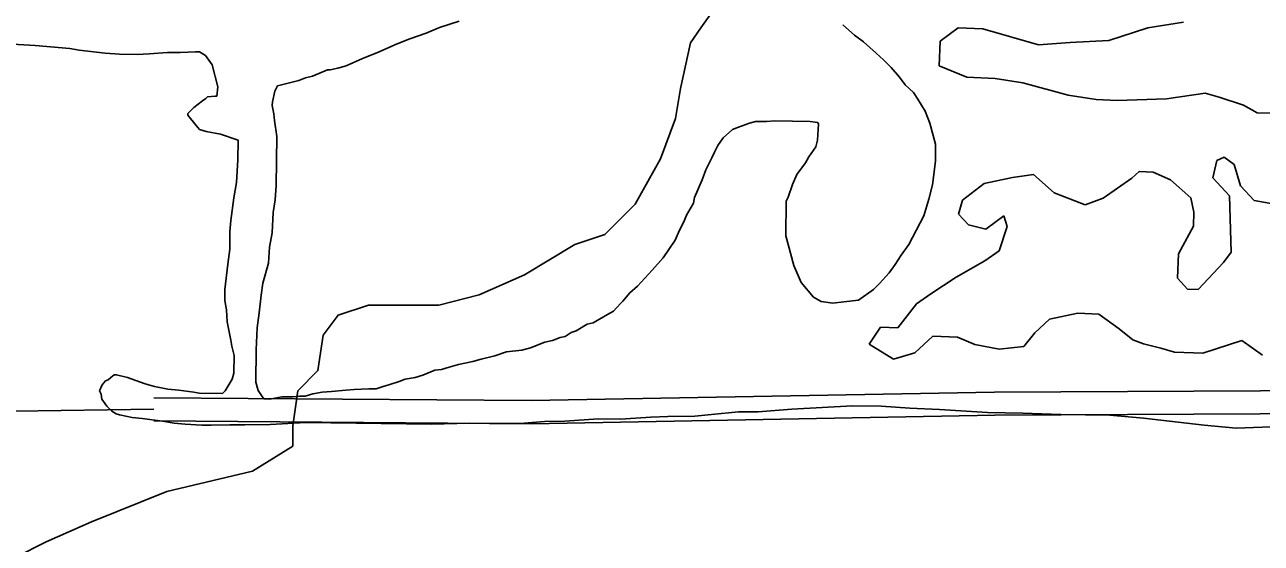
# Model space of a CAD drawing. Extents: x 3355677 to 3393573, y 612928 to 638357.
# Drawn here: x 3386504 to 3388111, y 631031 to 631704 of the extents above; entities that cross this region are included whole.
import ezdxf

# ---------------------------------------------------------------- set-up
doc = ezdxf.new("R2010")
doc.units = 0
for name, color, linetype in [('V-ROAD-CNTR', 7, 'Continuous'), ('V-SITE-VEGE', 7, 'Continuous'), ('V-TOPO-SHOR', 7, 'Continuous')]:
    doc.layers.add(name, color=color, linetype=linetype)

msp = doc.modelspace()

# ---------------------------------------------------------------- linework, layer by layer
at = {"layer": 'V-ROAD-CNTR'}
for points in [[(3388617.4, 631224.8), (3388542.1, 631230.8), (3387764.6, 631227.1), (3387162.6, 631216), (3386672.2, 631219.7)], [(3386672.1, 631204.7), (3386129.5, 631197.2), (3385278.4, 631189.8), (3385066.5, 631193.5)], [(3388606.3, 631195.6), (3388541, 631200.8), (3387765, 631197.1), (3387162.8, 631186), (3386672, 631189.7)]]:
    msp.add_lwpolyline(points, dxfattribs=at)
at = {"layer": 'V-SITE-VEGE'}
for p, q in [((3387025.8, 631693.1), (3387043.4, 631700.5)), ((3387043.4, 631700.5), (3387068.7, 631708.9)), ((3387567.5, 631704.1), (3387582.7, 631690.7)), ((3387964.1, 631700.1), (3388010.1, 631707.6)), ((3386988.3, 631679.4), (3387004.8, 631685.7)), ((3387004.8, 631685.7), (3387025.8, 631693.1)), ((3387582.7, 631690.7), (3387594.6, 631681.8)), ((3387694.1, 631682.7), (3387717.5, 631700.1)), ((3387717.5, 631700.1), (3387749.5, 631698.9)), ((3387749.5, 631698.9), (3387821.8, 631678)), ((3387913.3, 631683.7), (3387964.1, 631700.1)), ((3386488.3, 631678.8), (3386517.9, 631677.3)), ((3386517.9, 631677.3), (3386562.8, 631673.3)), ((3386562.8, 631673.3), (3386574.8, 631671)), ((3386574.8, 631671), (3386608.8, 631667.2)), ((3386706.4, 631668), (3386726.1, 631668.8)), ((3386726.1, 631668.8), (3386731.6, 631668.8)), ((3386731.6, 631668.8), (3386739.2, 631664.3)), ((3386961.8, 631667.7), (3386988.3, 631679.4)), ((3387594.6, 631681.8), (3387610.9, 631667.3)), ((3387692.9, 631650.8), (3387694.1, 631682.7)), ((3387821.8, 631678), (3387863, 631681)), ((3387863, 631681), (3387913.3, 631683.7)), ((3386608.8, 631667.2), (3386627.4, 631665.8)), ((3386627.4, 631665.8), (3386650.4, 631665.5)), ((3386650.4, 631665.5), (3386665.8, 631666.4)), ((3386665.8, 631666.4), (3386689.9, 631668.2)), ((3386689.9, 631668.2), (3386706.4, 631668)), ((3386739.2, 631664.3), (3386747.8, 631652.1)), ((3386922.1, 631650.7), (3386943.1, 631660.3)), ((3386943.1, 631660.3), (3386961.8, 631667.7)), ((3387610.9, 631667.3), (3387620.6, 631658.4)), ((3387620.6, 631658.4), (3387630.3, 631648.4)), ((3386747.8, 631652.1), (3386755.1, 631623.5)), ((3386869.3, 631635), (3386878.1, 631637.1)), ((3386878.1, 631637.1), (3386897.9, 631645.6)), ((3386897.9, 631645.6), (3386901.2, 631645.5)), ((3386901.2, 631645.5), (3386911.1, 631647.6)), ((3386911.1, 631647.6), (3386922.1, 631650.7)), ((3387630.3, 631648.4), (3387641.1, 631636.1)), ((3387728.9, 631635.8), (3387692.9, 631650.8)), ((3386755.1, 631623.5), (3386753.8, 631611.4)), ((3386829.5, 631618), (3386832.9, 631624.6)), ((3386832.9, 631624.6), (3386860.4, 631631.8)), ((3386860.4, 631631.8), (3386869.3, 631635)), ((3387641.1, 631636.1), (3387648.7, 631626.2)), ((3387648.7, 631626.2), (3387659.5, 631616.2)), ((3387765.4, 631634.4), (3387728.9, 631635.8)), ((3387801.7, 631628.5), (3387765.4, 631634.4)), ((3387860.5, 631612.7), (3387801.7, 631628.5)), ((3386735.1, 631605.1), (3386724, 631596.5)), ((3386739.5, 631608.3), (3386735.1, 631605.1)), ((3386741.7, 631610.5), (3386739.5, 631608.3)), ((3386751.6, 631611.5), (3386741.7, 631610.5)), ((3386753.8, 631611.4), (3386751.6, 631611.5)), ((3386826.1, 631603.8), (3386829.5, 631618)), ((3387659.5, 631616.2), (3387664.8, 631607.3)), ((3387664.8, 631607.3), (3387674.5, 631591.8)), ((3387896.8, 631606.8), (3387860.5, 631612.7)), ((3387924.1, 631605.8), (3387896.8, 631606.8)), ((3387988.1, 631608), (3387924.1, 631605.8)), ((3388038.6, 631615.2), (3387988.1, 631608)), ((3388056.7, 631610), (3388038.6, 631615.2)), ((3388088.3, 631599.7), (3388056.7, 631610)), ((3386724, 631596.5), (3386716.2, 631588.9)), ((3386716.2, 631588.9), (3386716.2, 631586.7)), ((3386826, 631599.4), (3386826.1, 631603.8)), ((3386828, 631588.4), (3386826, 631599.4)), ((3386829, 631579.7), (3386828, 631588.4)), ((3387674.5, 631591.8), (3387680.8, 631576.4)), ((3388106.2, 631589.9), (3388088.3, 631599.7)), ((3388124.5, 631589.3), (3388106.2, 631589.9)), ((3386716.2, 631586.7), (3386726.9, 631573.4)), ((3386726.9, 631573.4), (3386731.3, 631567.9)), ((3386832, 631558.8), (3386829, 631579.7)), ((3387446.2, 631576.4), (3387431.9, 631571.1)), ((3387453.9, 631578.5), (3387446.2, 631576.4)), ((3387468.2, 631578.3), (3387453.9, 631578.5)), ((3387479.2, 631579.2), (3387468.2, 631578.3)), ((3387525.2, 631578.6), (3387479.2, 631579.2)), ((3387535, 631577.3), (3387525.2, 631578.6)), ((3387534.7, 631554.3), (3387536.1, 631575.1)), ((3387536.1, 631575.1), (3387535, 631577.3)), ((3387680.8, 631576.4), (3387688.1, 631548.9)), ((3386731.3, 631567.9), (3386740, 631565.6)), ((3386740, 631565.6), (3386758.6, 631562)), ((3386758.6, 631562), (3386781.5, 631554)), ((3386831.1, 631495.2), (3386832, 631558.8)), ((3387412, 631557.2), (3387405.2, 631547.4)), ((3387424.2, 631568), (3387412, 631557.2)), ((3387431.9, 631571.1), (3387424.2, 631568)), ((3386781.5, 631554), (3386781.1, 631528.8)), ((3387405.2, 631547.4), (3387400.7, 631538.7)), ((3387523.4, 631532.6), (3387532.4, 631545.6)), ((3387532.4, 631545.6), (3387534.7, 631554.3)), ((3387688.1, 631548.9), (3387687.8, 631526.9)), ((3386781.1, 631528.8), (3386779.6, 631499.2)), ((3387397.3, 631531.1), (3387389.4, 631515.8)), ((3387400.7, 631538.7), (3387397.3, 631531.1)), ((3387507.8, 631509.8), (3387519, 631524.9)), ((3387519, 631524.9), (3387523.4, 631532.6)), ((3387687.8, 631526.9), (3387684.1, 631496.3)), ((3388048.3, 631505.4), (3388053.7, 631528)), ((3388053.7, 631528), (3388063, 631532.2)), ((3388063, 631532.2), (3388076.3, 631522.6)), ((3387389.4, 631515.8), (3387384.9, 631502.7)), ((3387502.1, 631496.7), (3387507.8, 631509.8)), ((3387788, 631505.9), (3387815.5, 631509.4)), ((3387815.5, 631509.4), (3387842.1, 631485.6)), ((3387943.2, 631504.7), (3387952.7, 631513.5)), ((3387952.7, 631513.5), (3387970.9, 631512.8)), ((3387970.9, 631512.8), (3387993.4, 631502.8)), ((3388076.3, 631522.6), (3388084.4, 631494.9)), ((3386779.6, 631499.2), (3386776.1, 631479.5)), ((3386829.7, 631476.6), (3386831.1, 631495.2)), ((3387384.9, 631502.7), (3387374.7, 631479.8)), ((3387496.4, 631480.3), (3387502.1, 631496.7)), ((3387684.1, 631496.3), (3387679.5, 631477.7)), ((3387723, 631476.3), (3387751.2, 631498.1)), ((3387751.2, 631498.1), (3387788, 631505.9)), ((3387905.7, 631478.7), (3387943.2, 631504.7)), ((3387993.4, 631502.8), (3388019.9, 631479.1)), ((3388070.3, 631481.8), (3388048.3, 631505.4)), ((3388084.4, 631494.9), (3388102, 631476)), ((3386776.1, 631479.5), (3386772.3, 631450)), ((3386827.3, 631460.2), (3386829.7, 631476.6)), ((3387374.7, 631479.8), (3387373.5, 631472.2)), ((3387494.1, 631474.9), (3387496.4, 631480.3)), ((3387679.5, 631477.7), (3387672.6, 631455.9)), ((3387717.8, 631458.3), (3387723, 631476.3)), ((3387842.1, 631485.6), (3387882.6, 631470.4)), ((3387882.6, 631470.4), (3387905.7, 631478.7)), ((3388019.9, 631479.1), (3388023.8, 631460.7)), ((3388072.1, 631408.7), (3388070.3, 631481.8)), ((3388102, 631476), (3388133.8, 631470.3)), ((3386825.8, 631433.9), (3386827.3, 631460.2)), ((3387373.5, 631472.2), (3387364.5, 631457)), ((3387493.5, 631429.9), (3387494.1, 631474.9)), ((3388023.8, 631460.7), (3388023.1, 631442.4)), ((3386772.3, 631450), (3386771, 631435.8)), ((3387361.1, 631448.2), (3387355.4, 631437.4)), ((3387364.5, 631457), (3387361.1, 631448.2)), ((3387672.6, 631455.9), (3387653.4, 631418.9)), ((3387730.9, 631444.1), (3387717.8, 631458.3)), ((3387753.6, 631438.7), (3387730.9, 631444.1)), ((3387777, 631456.1), (3387753.6, 631438.7)), ((3387781.1, 631442.2), (3387777, 631456.1)), ((3386771, 631435.8), (3386770.7, 631412.7)), ((3386822.3, 631415.3), (3386825.8, 631433.9)), ((3387355.4, 631437.4), (3387349.8, 631424.3)), ((3387503.9, 631391.4), (3387493.5, 631429.9)), ((3387770.8, 631410.7), (3387781.1, 631442.2)), ((3388023.1, 631442.4), (3388003.6, 631406.7)), ((3386770.7, 631412.7), (3386768.2, 631393)), ((3386820.9, 631394.5), (3386822.3, 631415.3)), ((3387349.8, 631424.3), (3387334.1, 631401.5)), ((3387653.4, 631418.9), (3387643.3, 631404.8)), ((3387334.1, 631401.5), (3387319.6, 631385.2)), ((3387643.3, 631404.8), (3387635.5, 631392.8)), ((3387714.7, 631376.2), (3387752.1, 631397.7)), ((3387752.1, 631397.7), (3387770.8, 631410.7)), ((3388003.6, 631406.7), (3388002.4, 631374.8)), ((3388029.2, 631360.1), (3388062.5, 631395.4)), ((3388062.5, 631395.4), (3388072.1, 631408.7)), ((3386768.2, 631393), (3386764.5, 631360.2)), ((3386813.9, 631368.3), (3386820.9, 631394.5)), ((3387319.6, 631385.2), (3387300.7, 631364.7)), ((3387513.5, 631369.3), (3387503.9, 631391.4)), ((3387627.7, 631382), (3387615.4, 631367.9)), ((3387635.5, 631392.8), (3387627.7, 631382)), ((3386811.5, 631353), (3386813.9, 631368.3)), ((3387300.7, 631364.7), (3387290.7, 631356)), ((3387529.6, 631350.5), (3387513.5, 631369.3)), ((3387615.4, 631367.9), (3387607.6, 631360.3)), ((3387682, 631354.6), (3387714.7, 631376.2)), ((3388002.4, 631374.8), (3388015.6, 631360.6)), ((3386764.5, 631360.2), (3386764.3, 631346)), ((3386809, 631330), (3386811.5, 631353)), ((3387290.7, 631356), (3387281.8, 631345.2)), ((3387539.4, 631344.8), (3387529.6, 631350.5)), ((3387607.6, 631360.3), (3387587.7, 631346.4)), ((3387663.2, 631341.6), (3387682, 631354.6)), ((3388015.6, 631360.6), (3388029.2, 631360.1)), ((3386764.3, 631346), (3386766.3, 631333.9)), ((3386766.3, 631333.9), (3386767.2, 631318.5)), ((3387269.5, 631332.2), (3387261.8, 631327.9)), ((3387278.4, 631342), (3387269.5, 631332.2)), ((3387281.8, 631345.2), (3387278.4, 631342)), ((3387554.7, 631342.4), (3387539.4, 631344.8)), ((3387569, 631344.4), (3387554.7, 631342.4)), ((3387587.7, 631346.4), (3387569, 631344.4)), ((3387639.2, 631310.6), (3387663.2, 631341.6)), ((3386767.2, 631318.5), (3386772.3, 631294.3)), ((3386806.5, 631310.3), (3386809, 631330)), ((3387235.3, 631315.2), (3387220.9, 631306.6)), ((3387243, 631317.2), (3387235.3, 631315.2)), ((3387261.8, 631327.9), (3387243, 631317.2)), ((3387836, 631321.6), (3387817.1, 631304)), ((3387872.8, 631329.4), (3387836, 631321.6)), ((3387900.2, 631328.3), (3387872.8, 631329.4)), ((3387926.9, 631309.1), (3387900.2, 631328.3)), ((3386805.1, 631281.8), (3386806.5, 631310.3)), ((3387206.6, 631299.1), (3387200, 631298.1)), ((3387214.3, 631304.5), (3387206.6, 631299.1)), ((3387220.9, 631306.6), (3387214.3, 631304.5)), ((3387601.9, 631289.2), (3387616.4, 631311.4)), ((3387616.4, 631311.4), (3387639.2, 631310.6)), ((3387684.5, 631299.8), (3387660.9, 631277.9)), ((3387716.4, 631298.6), (3387684.5, 631299.8)), ((3387817.1, 631304), (3387802.7, 631286.3)), ((3387944.6, 631294.8), (3387926.9, 631309.1)), ((3386772.3, 631294.3), (3386773.3, 631286.6)), ((3386773.3, 631286.6), (3386776.4, 631274.5)), ((3387161.4, 631284.4), (3387150.4, 631281.3)), ((3387180.2, 631291.8), (3387161.4, 631284.4)), ((3387190.1, 631293.9), (3387180.2, 631291.8)), ((3387200, 631298.1), (3387190.1, 631293.9)), ((3387633.2, 631269.7), (3387601.9, 631289.2)), ((3387738.9, 631288.7), (3387716.4, 631298.6)), ((3387770.7, 631282.9), (3387738.9, 631288.7)), ((3387802.7, 631286.3), (3387770.7, 631282.9)), ((3387958.1, 631289.7), (3387944.6, 631294.8)), ((3387980.8, 631284.3), (3387958.1, 631289.7)), ((3387998.8, 631279.1), (3387980.8, 631284.3)), ((3388086.2, 631294.1), (3388035.3, 631277.7)), ((3388112.9, 631274.9), (3388086.2, 631294.1)), ((3386776.4, 631274.5), (3386776.1, 631251.5)), ((3386804.5, 631240.1), (3386805.1, 631281.8)), ((3387086.6, 631266.8), (3387067.9, 631262.7)), ((3387097.6, 631270), (3387086.6, 631266.8)), ((3387115.2, 631274.1), (3387097.6, 631270)), ((3387130.6, 631279.4), (3387115.2, 631274.1)), ((3387150.4, 631281.3), (3387130.6, 631279.4)), ((3387660.9, 631277.9), (3387633.2, 631269.7)), ((3388035.3, 631277.7), (3387998.8, 631279.1)), ((3386776.1, 631251.5), (3386773.8, 631243.9)), ((3387037.1, 631255.5), (3387021.7, 631249.1)), ((3387045.9, 631256.4), (3387037.1, 631255.5)), ((3387055.8, 631259.6), (3387045.9, 631256.4)), ((3387067.9, 631262.7), (3387055.8, 631259.6)), ((3386604.9, 631236.4), (3386601.5, 631228.7)), ((3386609.3, 631241.8), (3386604.9, 631236.4)), ((3386612.6, 631242.8), (3386609.3, 631241.8)), ((3386616, 631246.1), (3386612.6, 631242.8)), ((3386620.4, 631249.3), (3386616, 631246.1)), ((3386623.7, 631249.3), (3386620.4, 631249.3)), ((3386637.9, 631245.8), (3386623.7, 631249.3)), ((3386648.8, 631242.3), (3386637.9, 631245.8)), ((3386660.8, 631237.8), (3386648.8, 631242.3)), ((3386672.8, 631234.3), (3386660.8, 631237.8)), ((3386773.8, 631243.9), (3386764.8, 631228.6)), ((3386807.6, 631229.1), (3386804.5, 631240.1)), ((3386969.9, 631234.5), (3386961.1, 631231.3)), ((3386977.6, 631236.6), (3386969.9, 631234.5)), ((3386990.9, 631240.8), (3386977.6, 631236.6)), ((3386998.6, 631244), (3386990.9, 631240.8)), ((3387011.8, 631246), (3386998.6, 631244)), ((3387021.7, 631249.1), (3387011.8, 631246)), ((3386601.5, 631228.7), (3386603.6, 631224.3)), ((3386603.6, 631224.3), (3386604.6, 631217.7)), ((3386690.3, 631230.8), (3386672.8, 631234.3)), ((3386704.5, 631229.5), (3386690.3, 631230.8)), ((3386724.2, 631227), (3386704.5, 631229.5)), ((3386730.8, 631225.8), (3386724.2, 631227)), ((3386761.5, 631225.4), (3386730.8, 631225.8)), ((3386764.8, 631228.6), (3386761.5, 631225.4)), ((3386811.9, 631222.5), (3386807.6, 631229.1)), ((3386815.1, 631218.1), (3386811.9, 631222.5)), ((3386838.2, 631221), (3386822.8, 631217.9)), ((3386852.4, 631220.8), (3386838.2, 631221)), ((3386861.2, 631221.8), (3386852.4, 631220.8)), ((3386868.9, 631221.7), (3386861.2, 631221.8)), ((3386878.8, 631224.8), (3386868.9, 631221.7)), ((3386890.9, 631226.8), (3386878.8, 631224.8)), ((3386903, 631227.8), (3386890.9, 631226.8)), ((3386921.6, 631229.7), (3386903, 631227.8)), ((3386932.6, 631230.6), (3386921.6, 631229.7)), ((3386951.3, 631231.5), (3386932.6, 631230.6)), ((3386961.1, 631231.3), (3386951.3, 631231.5)), ((3386604.6, 631217.7), (3386611.1, 631208.9)), ((3386611.1, 631208.9), (3386617.5, 631202.2)), ((3386822.8, 631217.9), (3386815.1, 631218.1)), ((3387457.4, 631201.3), (3387501.3, 631205.1)), ((3387501.3, 631205.1), (3387580.3, 631209.4)), ((3387580.3, 631209.4), (3387617.5, 631208.9)), ((3387617.5, 631208.9), (3387654.8, 631206.2)), ((3387654.8, 631206.2), (3387693.1, 631204.5)), ((3387693.1, 631204.5), (3387755.6, 631200.4)), ((3386617.5, 631202.2), (3386623, 631198.8)), ((3386623, 631198.8), (3386627.3, 631197.7)), ((3386627.3, 631197.7), (3386643.7, 631194.2)), ((3386643.7, 631194.2), (3386656.9, 631192.9)), ((3386656.9, 631192.9), (3386683.1, 631189.2)), ((3386683.1, 631189.2), (3386698.5, 631186.8)), ((3386698.5, 631186.8), (3386712.7, 631185.5)), ((3386823.4, 631185), (3386869.5, 631187.7)), ((3386869.5, 631187.7), (3387032.8, 631185.4)), ((3387032.8, 631185.4), (3387082.2, 631186.9)), ((3387082.2, 631186.9), (3387111.8, 631186.4)), ((3387111.8, 631186.4), (3387153.5, 631186.9)), ((3387153.5, 631186.9), (3387179.8, 631188.8)), ((3387179.8, 631188.8), (3387206.1, 631189.5)), ((3387206.1, 631189.5), (3387250, 631192.2)), ((3387250, 631192.2), (3387278.5, 631191.8)), ((3387278.5, 631191.8), (3387318, 631194.5)), ((3387318, 631194.5), (3387340, 631195.3)), ((3387340, 631195.3), (3387375.1, 631195.9)), ((3387375.1, 631195.9), (3387397, 631197.8)), ((3387397, 631197.8), (3387432.1, 631201.6)), ((3387432.1, 631201.6), (3387457.4, 631201.3)), ((3387755.6, 631200.4), (3387801.6, 631199.7)), ((3387801.6, 631199.7), (3387850.9, 631197.9)), ((3387850.9, 631197.9), (3387914.5, 631197)), ((3387914.5, 631197), (3387958.3, 631193.1)), ((3387958.3, 631193.1), (3388037.1, 631184.3)), ((3386712.7, 631185.5), (3386734.6, 631184.1)), ((3386734.6, 631184.1), (3386746.7, 631183.9)), ((3386746.7, 631183.9), (3386770.8, 631184.7)), ((3386770.8, 631184.7), (3386790.5, 631184.4)), ((3386790.5, 631184.4), (3386823.4, 631185)), ((3388037.1, 631184.3), (3388078.7, 631180.4)), ((3388078.7, 631180.4), (3388146.7, 631182.8))]:
    msp.add_line(p, q, dxfattribs=at)
at = {"layer": 'V-TOPO-SHOR'}
msp.add_lwpolyline([(3387415.5, 631745.9), (3387382.8, 631700.1), (3387369.7, 631680.4), (3387356.6, 631621.5), (3387350.1, 631582.3), (3387330.4, 631529.9), (3387297.7, 631471), (3387258.4, 631431.7), (3387219.2, 631418.7), (3387153.7, 631379.4), (3387094.8, 631353.2), (3387042.5, 631340.1), (3386996.7, 631340.1), (3386950.9, 631340.1), (3386911.6, 631327), (3386892, 631300.9), (3386885.4, 631255.1), (3386859.3, 631228.9), (3386852.7, 631183.1), (3386852.7, 631156.9), (3386800.4, 631124.2), (3386689.1, 631098), (3386591, 631058.7), (3386532.1, 631032.6), (3386492.8, 631012.9)], dxfattribs=at)

doc.saveas('drawing.dxf')
